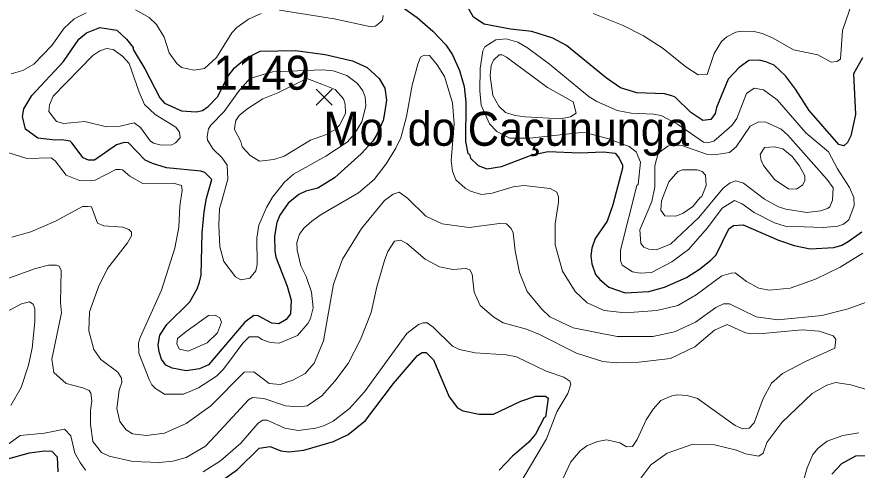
# Model space of a CAD drawing. Extents: x 423 to 448.8, y 7456.3 to 7484.
# Drawn here: x 425.913 to 427.888, y 7475.791 to 7476.858 of the extents above; entities that cross this region are included whole.
import ezdxf
from ezdxf.enums import TextEntityAlignment as Align

# ---------------------------------------------------------------- set-up
doc = ezdxf.new("R2010")
doc.units = 0
doc.header["$LTSCALE"] = 0.032
for name, color, linetype, lineweight in [('1', 7, 'Continuous', 25), ('2', 7, 'Continuous', 13), ('21', 7, 'Continuous', 25)]:
    doc.layers.add(name, color=color, linetype=linetype, lineweight=lineweight)
doc.layers.add('61', color=7, linetype='Continuous')

msp = doc.modelspace()

# ---------------------------------------------------------------- linework, layer by layer
at = {"layer": '1'}
for points in [[(426.7954, 7476.8971), (426.8534, 7476.8569), (426.8905, 7476.8244), (426.9207, 7476.7919), (426.9362, 7476.7687), (426.9532, 7476.7316), (426.964, 7476.6945), (426.9679, 7476.6574), (426.9671, 7476.5645), (426.9725, 7476.5367), (426.9764, 7476.5351), (426.9787, 7476.5259), (426.9965, 7476.5081), (427.0174, 7476.5003), (427.0514, 7476.5057), (427.1241, 7476.5336), (427.1613, 7476.5413), (427.2355, 7476.5382), (427.2912, 7476.5405), (427.3191, 7476.5375), (427.3283, 7476.5258), (427.3361, 7476.5089), (427.3361, 7476.5019), (427.3136, 7476.416), (427.2997, 7476.3774), (427.2719, 7476.3363), (427.2641, 7476.3139), (427.2618, 7476.2954), (427.2641, 7476.2768), (427.2726, 7476.252), (427.2827, 7476.2404), (427.3043, 7476.2219), (427.3423, 7476.2087), (427.3979, 7476.2118), (427.4351, 7476.2219), (427.4861, 7476.2451), (427.5171, 7476.2644)], [(427.8999, 7476.7617), (427.879, 7476.7238), (427.8836, 7476.628), (427.8728, 7476.5785), (427.8651, 7476.5622), (427.8566, 7476.5545), (427.8442, 7476.5576), (427.7746, 7476.638), (427.7429, 7476.6883), (427.7189, 7476.7192), (427.6926, 7476.7447), (427.6733, 7476.7525), (427.6578, 7476.7563), (427.633, 7476.7556), (427.6099, 7476.7393), (427.5843, 7476.7115), (427.5573, 7476.645), (427.5542, 7476.6303), (427.5434, 7476.6163), (427.5247, 7476.614), (427.4969, 7476.6334), (427.4598, 7476.6689), (427.4521, 7476.672), (427.4351, 7476.6767), (427.3701, 7476.679), (427.3314, 7476.6914), (427.2981, 7476.7138), (427.2046, 7476.7904), (427.1721, 7476.8081), (427.1226, 7476.8236), (427.0731, 7476.829), (427.0112, 7476.8406), (426.9857, 7476.8577), (426.9733, 7476.8793)], [(427.5171, 7476.2644), (427.5434, 7476.2853), (427.5565, 7476.2985), (427.5859, 7476.3595), (427.5967, 7476.3673), (427.6199, 7476.3688), (427.7027, 7476.3325), (427.7398, 7476.3201), (427.7769, 7476.3124), (427.8326, 7476.3155), (427.8512, 7476.3209), (427.8667, 7476.3294), (427.8983, 7476.3526)], [(426.3615, 7475.7439), (426.4311, 7475.7934), (426.4822, 7475.8429), (426.5077, 7475.8475), (426.5332, 7475.8367), (426.5518, 7475.8344), (426.5874, 7475.8382), (426.657, 7475.8591), (426.691, 7475.8753), (426.732, 7475.9086), (426.7977, 7475.9952), (426.8542, 7476.061), (426.865, 7476.0687), (426.8743, 7476.0687), (426.8921, 7476.0509), (426.9284, 7475.9643), (426.9486, 7475.938), (426.9609, 7475.931), (426.9988, 7475.9233), (427.0329, 7475.9233), (427.097, 7475.9542), (427.1319, 7475.9659), (427.155, 7475.9659), (427.1612, 7475.9612), (427.155, 7475.9164), (427.152, 7475.9156), (427.1318, 7475.8762), (427.1156, 7475.8576), (427.0777, 7475.8243), (427.046, 7475.7911)], [(425.8169, 7475.7686), (425.8912, 7475.8181), (425.9423, 7475.832), (425.9779, 7475.8367), (425.9949, 7475.8359), (426.0072, 7475.8228), (426.0088, 7475.7879)], [(427.9834, 7475.788), (427.9525, 7475.8119), (427.9332, 7475.822), (427.9162, 7475.8251), (427.8837, 7475.8243), (427.8504, 7475.8065), (427.828, 7475.7818)]]:
    msp.add_lwpolyline(points, dxfattribs=at)
msp.add_lwpolyline([(425.926, 7476.6233), (425.9291, 7476.6419), (425.9477, 7476.6728), (426.0219, 7476.7532), (426.0583, 7476.8059), (426.0761, 7476.8205), (426.1078, 7476.8329), (426.1472, 7476.8267), (426.1704, 7476.8058), (426.1859, 7476.7857), (426.1859, 7476.7811), (426.2137, 7476.7355), (426.2486, 7476.6674), (426.2594, 7476.655), (426.2996, 7476.6372), (426.3337, 7476.6349), (426.3491, 7476.638), (426.3622, 7476.6473), (426.3839, 7476.6697), (426.4088, 7476.7178), (426.4239, 7476.738), (426.4492, 7476.7593), (426.4848, 7476.7771), (426.5672, 7476.7788), (426.6369, 7476.7695), (426.7018, 7476.7548), (426.7359, 7476.7393), (426.7645, 7476.713), (426.7776, 7476.6906), (426.7815, 7476.662), (426.7768, 7476.6311), (426.7737, 7476.614), (426.759, 7476.5816), (426.749, 7476.5653), (426.7219, 7476.5359), (426.6593, 7476.4794), (426.6198, 7476.4547), (426.592, 7476.4477), (426.575, 7476.44), (426.5502, 7476.4199), (426.5309, 7476.3913), (426.5239, 7476.3743), (426.5185, 7476.3418), (426.5193, 7476.3078), (426.5216, 7476.2923), (426.5479, 7476.2242), (426.5572, 7476.1917), (426.5556, 7476.1592), (426.5456, 7476.1461), (426.5286, 7476.136), (426.5116, 7476.1376), (426.4798, 7476.1546), (426.4698, 7476.1553), (426.4481, 7476.1399), (426.363, 7476.0393), (426.3421, 7476.03), (426.3105, 7476.0254), (426.278, 7476.0316), (426.2625, 7476.0386), (426.2524, 7476.0525), (426.247, 7476.0695), (426.2447, 7476.0865), (426.2486, 7476.1089), (426.2648, 7476.1345), (426.3189, 7476.1878), (426.3367, 7476.218), (426.3421, 7476.2335), (426.346, 7476.2505), (426.3483, 7476.3495), (426.353, 7476.399), (426.3584, 7476.4315), (426.3708, 7476.4756), (426.3545, 7476.4918), (426.3452, 7476.4949), (426.2641, 7476.5027), (426.2316, 7476.5127), (426.2138, 7476.5212), (426.1751, 7476.5614), (426.165, 7476.5622), (426.1465, 7476.5568), (426.0954, 7476.5212), (426.0807, 7476.5212), (426.0683, 7476.5266), (426.042, 7476.5614), (426.0382, 7476.5653), (426.0181, 7476.5684), (426.0026, 7476.5676), (425.9616, 7476.573), (425.933, 7476.5939)], close=True, dxfattribs=at)
at = {"layer": '2'}
for points in [[(427.9006, 7476.9458), (427.8836, 7476.9156), (427.8535, 7476.826), (427.8481, 7476.7587), (427.8396, 7476.7533), (427.8264, 7476.7517), (427.7955, 7476.7687), (427.7383, 7476.7803)], [(426.4868, 7476.8661), (426.4574, 7476.853), (426.4296, 7476.8329), (426.4179, 7476.8205), (426.3816, 7476.7625), (426.3538, 7476.7362), (426.329, 7476.7324), (426.2996, 7476.7393), (426.2888, 7476.7486), (426.2702, 7476.7733), (426.2586, 7476.8105), (426.2408, 7476.8399), (426.2238, 7476.8569), (426.1913, 7476.8747)], [(426.7737, 7476.8615), (426.7722, 7476.8499), (426.7683, 7476.8461), (426.7552, 7476.836), (426.7451, 7476.8344), (426.6585, 7476.8538), (426.5301, 7476.8739)], [(426.0753, 7476.8677), (426.0475, 7476.8538), (426.0235, 7476.8314), (425.9948, 7476.7904), (425.9523, 7476.747), (425.9268, 7476.7316), (425.899, 7476.7238)], [(427.7383, 7476.7803), (427.6903, 7476.8081), (427.664, 7476.819), (427.6455, 7476.8236), (427.6176, 7476.8244), (427.6021, 7476.8221), (427.5812, 7476.8112), (427.5688, 7476.8004), (427.5518, 7476.7718), (427.5348, 7476.7223), (427.514, 7476.7215), (427.4846, 7476.7408), (427.432, 7476.7834), (427.3856, 7476.8136), (427.3376, 7476.8375), (427.2672, 7476.8661)], [(426.7807, 7476.5119), (426.8031, 7476.5491), (426.8148, 7476.5738), (426.8286, 7476.6233), (426.8418, 7476.6976), (426.8549, 7476.7471), (426.8611, 7476.7633), (426.8696, 7476.7679), (426.8828, 7476.7672), (426.9006, 7476.7455), (426.9176, 7476.7177), (426.9362, 7476.6558), (426.9408, 7476.6063), (426.9331, 7476.5197), (426.9362, 7476.4949), (426.9447, 7476.4748), (426.9663, 7476.4547), (426.9787, 7476.4477), (427.005, 7476.44), (427.0298, 7476.4431), (427.0793, 7476.4578), (427.104, 7476.4609), (427.1659, 7476.4539), (427.1821, 7476.4454), (427.186, 7476.4346), (427.186, 7476.4222), (427.1782, 7476.3712), (427.1782, 7476.3217), (427.1953, 7476.2598), (427.2246, 7476.2118), (427.2533, 7476.1855), (427.2928, 7476.1669), (427.3423, 7476.1616), (427.4165, 7476.1669), (427.466, 7476.1793), (427.5093, 7476.2041), (427.5696, 7476.249), (427.5913, 7476.2551), (427.6005, 7476.2559), (427.6276, 7476.235), (427.6563, 7476.2196), (427.681, 7476.2149), (427.7305, 7476.2196), (427.7893, 7476.2412), (427.8473, 7476.269), (427.9007, 7476.3023)], [(425.8742, 7476.5444), (425.9361, 7476.5251), (425.9933, 7476.5266), (426.0026, 7476.5196), (426.0289, 7476.4856), (426.0599, 7476.4732), (426.097, 7476.474), (426.1449, 7476.4988), (426.1558, 7476.4988), (426.1612, 7476.498), (426.1782, 7476.4833), (426.2084, 7476.4663), (426.2811, 7476.4671), (426.2996, 7476.4616), (426.3012, 7476.4501), (426.2957, 7476.4129), (426.2934, 7476.3634), (426.2841, 7476.3139), (426.2524, 7476.2149), (426.2021, 7476.1036), (426.1983, 7476.0912), (426.199, 7476.0664), (426.2238, 7476.0046), (426.23, 7475.9922), (426.2385, 7475.9837), (426.2594, 7475.9705), (426.3043, 7475.9705), (426.3399, 7475.9852), (426.3816, 7476.013), (426.3986, 7476.0293), (426.4435, 7476.0904), (426.459, 7476.1051), (426.4798, 7476.1051), (426.4884, 7476.0989), (426.5085, 7476.0919), (426.5293, 7476.0904), (426.5719, 7476.1082), (426.5966, 7476.1368), (426.6028, 7476.1484), (426.609, 7476.1732), (426.6051, 7476.2103), (426.5927, 7476.2474), (426.5804, 7476.2722), (426.5711, 7476.3093), (426.5703, 7476.3271), (426.5773, 7476.3464), (426.5873, 7476.3611), (426.6059, 7476.3773), (426.6276, 7476.3928), (426.7158, 7476.4438), (426.7521, 7476.4756), (426.7807, 7476.5119)], [(427.9246, 7476.1925), (427.8667, 7476.1708), (427.8048, 7476.1553), (427.7011, 7476.1453), (427.6501, 7476.1523), (427.5874, 7476.1832), (427.5735, 7476.1832), (427.5557, 7476.1739), (427.5078, 7476.1399), (427.4583, 7476.1167), (427.4072, 7476.1058), (427.3237, 7476.1058), (427.22, 7476.126), (427.1651, 7476.1523), (427.1458, 7476.1708), (427.1117, 7476.2118), (427.0939, 7476.2567), (427.0839, 7476.3078), (427.0792, 7476.3495), (427.0746, 7476.3603), (427.0638, 7476.3711), (427.0468, 7476.3719), (426.9756, 7476.3627), (426.9122, 7476.3711), (426.8735, 7476.3889), (426.831, 7476.4315), (426.8112, 7476.4454), (426.7969, 7476.4408), (426.7768, 7476.4261), (426.7227, 7476.3603), (426.6778, 7476.2876), (426.6569, 7476.2289), (426.6337, 7476.0958), (426.6113, 7476.0432), (426.5905, 7476.0192), (426.5611, 7476.003), (426.5317, 7475.9929), (426.5054, 7475.9952), (426.4698, 7476.0231), (426.4466, 7476.0223), (426.3684, 7475.9426), (426.3105, 7475.9009), (426.2594, 7475.8784), (426.2176, 7475.873), (426.1844, 7475.8769), (426.1696, 7475.8862), (426.155, 7475.9056), (426.1472, 7475.9365), (426.1534, 7475.9798), (426.1596, 7475.9976), (426.1589, 7476.0076), (426.1503, 7476.0223), (426.1101, 7476.0517), (426.0939, 7476.0757), (426.0815, 7476.119), (426.083, 7476.1639), (426.1047, 7476.2227), (426.1256, 7476.266), (426.1727, 7476.3263), (426.182, 7476.3425), (426.182, 7476.3518), (426.1759, 7476.358), (426.162, 7476.3634), (426.1171, 7476.3665), (426.1024, 7476.3727), (426.0877, 7476.4114), (426.0784, 7476.4122), (426.0668, 7476.4122), (426.0034, 7476.3773), (425.9454, 7476.3526)], [(425.9454, 7476.3526), (425.9005, 7476.3394)], [(427.2146, 7475.8112), (427.2363, 7475.8367), (427.2525, 7475.8491), (427.2773, 7475.8591), (427.2989, 7475.863), (427.3299, 7475.856), (427.3454, 7475.8467), (427.3593, 7475.8468), (427.3708, 7475.8638), (427.3917, 7475.9102), (427.408, 7475.9349), (427.4265, 7475.955), (427.4521, 7475.9666), (427.4645, 7475.9689), (427.4877, 7475.9674), (427.5124, 7475.9597), (427.6006, 7475.8962), (427.6191, 7475.8885), (427.6338, 7475.8901), (427.6454, 7475.9025), (427.6663, 7475.9597), (427.6864, 7475.996), (427.7119, 7476.0192), (427.7677, 7476.0479), (427.8349, 7476.0788), (427.8372, 7476.0997), (427.831, 7476.1074), (427.7986, 7476.1182), (427.7584, 7476.1213), (427.6563, 7476.112), (427.6346, 7476.1128), (427.6253, 7476.1143), (427.582, 7476.1345), (427.5526, 7476.1205), (427.5062, 7476.0819), (427.449, 7476.054), (427.3747, 7476.0455), (427.3221, 7476.044), (427.2897, 7476.0471), (427.2278, 7476.0664), (427.1412, 7476.1105), (427.1102, 7476.1229), (427.0553, 7476.1383), (427.0336, 7476.1515), (427.0019, 7476.1793), (426.9872, 7476.2103), (426.9826, 7476.2528), (426.9772, 7476.2628), (426.9679, 7476.2659), (426.937, 7476.2636), (426.906, 7476.2698), (426.8719, 7476.2876), (426.8294, 7476.3248), (426.814, 7476.3325), (426.8, 7476.3301), (426.7846, 7476.3062), (426.7768, 7476.2845), (426.7583, 7476.2227), (426.7451, 7476.1623), (426.7204, 7476.0989), (426.691, 7476.0424), (426.6601, 7476.0007), (426.6291, 7475.9666), (426.5951, 7475.9426), (426.575, 7475.9403), (426.544, 7475.9427), (426.493, 7475.9604), (426.4667, 7475.9627), (426.4574, 7475.9566), (426.3901, 7475.8846), (426.3561, 7475.8483), (426.3105, 7475.8212), (426.2795, 7475.8127), (426.247, 7475.8096), (426.1852, 7475.8119), (426.1294, 7475.8243), (426.1117, 7475.8328), (426.0908, 7475.8591), (426.0854, 7475.8994), (426.0854, 7475.9318), (426.0892, 7475.9543), (426.0862, 7475.9728), (426.0823, 7475.979), (426.0676, 7475.9852), (426.0289, 7475.9952), (425.9995, 7476.0216), (425.9949, 7476.0525), (426.0173, 7476.1615), (426.015, 7476.1855), (426.0165, 7476.2613), (426.0119, 7476.2714), (426.0057, 7476.2737), (425.9872, 7476.2737), (425.9562, 7476.266), (425.8851, 7476.2404)], [(425.8866, 7476.1631), (425.9237, 7476.1832), (425.9423, 7476.1878), (425.9508, 7476.1824), (425.9547, 7476.1716), (425.9547, 7476.1407), (425.9485, 7476.0788), (425.9399, 7476.0386), (425.9229, 7475.986), (425.8982, 7475.9434)], [(426.3507, 7475.7872), (426.3909, 7475.8135), (426.4388, 7475.8552), (426.4798, 7475.9017), (426.4907, 7475.9094), (426.5007, 7475.9094), (426.5425, 7475.8901), (426.5734, 7475.8846), (426.6152, 7475.8901), (426.6353, 7475.8962), (426.6562, 7475.9071), (426.6941, 7475.9365), (426.7297, 7475.9759), (426.8294, 7476.1128), (426.8565, 7476.1345), (426.8674, 7476.1383), (426.8766, 7476.1383), (426.8913, 7476.1283), (426.9369, 7476.0834), (426.9532, 7476.0757), (426.9896, 7476.0672), (427.0623, 7476.0625), (427.087, 7476.0579), (427.1566, 7476.0246), (427.1984, 7476.0099), (427.2123, 7476.0007), (427.2146, 7475.9937), (427.2076, 7475.9721), (427.1821, 7475.9288), (427.1574, 7475.8653), (427.0947, 7475.7593)], [(427.3554, 7475.7416), (427.4025, 7475.8042), (427.4413, 7475.8313), (427.5016, 7475.8529), (427.5526, 7475.8514), (427.6037, 7475.8382), (427.6253, 7475.8297), (427.6562, 7475.8243), (427.6663, 7475.8313), (427.6756, 7475.8568), (427.7104, 7475.904), (427.7816, 7475.972), (427.8164, 7475.9914), (427.8365, 7475.9976), (427.8729, 7475.9922), (427.9177, 7475.979)], [(425.8518, 7475.8235), (425.9206, 7475.873), (425.9779, 7475.8784), (426.0243, 7475.8877), (426.0397, 7475.8723), (426.049, 7475.8313), (426.0614, 7475.8096), (426.0737, 7475.7911)], [(427.8914, 7475.8792), (427.8543, 7475.8731), (427.8172, 7475.8599), (427.7963, 7475.8436), (427.7831, 7475.8282), (427.7699, 7475.7973), (427.756, 7475.7478)], [(427.1829, 7475.7431), (427.2146, 7475.8112)]]:
    msp.add_lwpolyline(points, dxfattribs=at)
for points in [[(427.2757, 7476.6589), (427.2579, 7476.6697), (427.1644, 7476.7471), (427.1125, 7476.7849), (427.0901, 7476.7989), (427.063, 7476.8066), (427.0383, 7476.8043), (427.0128, 7476.7873), (427.0081, 7476.778), (427.0019, 7476.7362), (427.0011, 7476.6837), (427.0042, 7476.6504), (427.0236, 7476.6063), (427.0406, 7476.5885), (427.0715, 7476.573), (427.118, 7476.573), (427.2386, 7476.5862), (427.2509, 7476.5854), (427.3005, 7476.5715), (427.3515, 7476.5529), (427.3685, 7476.5405), (427.3786, 7476.5165), (427.3732, 7476.4639), (427.3701, 7476.4616), (427.3314, 7476.3093), (427.3314, 7476.2845), (427.3353, 7476.2737), (427.3593, 7476.2582), (427.3778, 7476.2551), (427.4041, 7476.2567), (427.4521, 7476.2814), (427.4908, 7476.3108), (427.5356, 7476.3619), (427.5704, 7476.4083), (427.599, 7476.4261), (427.6176, 7476.4183), (427.6454, 7476.3975), (427.6934, 7476.3735), (427.7182, 7476.3657), (427.8079, 7476.3626), (427.8419, 7476.3657), (427.8558, 7476.3704), (427.8682, 7476.3804), (427.8805, 7476.4145), (427.8798, 7476.433), (427.8697, 7476.4563), (427.8411, 7476.5003), (427.8202, 7476.5405), (427.7669, 7476.5854), (427.6995, 7476.6627), (427.6671, 7476.6867), (427.6454, 7476.6906), (427.6276, 7476.6775), (427.6044, 7476.6187), (427.5929, 7476.6024), (427.5689, 7476.5815), (427.5511, 7476.5653), (427.5356, 7476.5614), (427.5263, 7476.563), (427.4652, 7476.6055), (427.4273, 7476.6256), (427.4088, 7476.6295), (427.3562, 7476.6318), (427.3237, 7476.638)], [(426.0722, 7476.6117), (426.1233, 7476.5993), (426.1558, 7476.6009), (426.1883, 7476.6086), (426.2029, 7476.5978), (426.2261, 7476.566), (426.2339, 7476.5607), (426.2517, 7476.556), (426.2772, 7476.5568), (426.2857, 7476.5614), (426.2965, 7476.5738), (426.2949, 7476.5869), (426.2865, 7476.5986), (426.2377, 7476.628), (426.213, 7476.6519), (426.1998, 7476.6806), (426.1766, 7476.7486), (426.1612, 7476.7656), (426.1387, 7476.7811), (426.1233, 7476.7834), (426.1078, 7476.778), (426.0908, 7476.7672), (425.998, 7476.6713), (425.9894, 7476.6512), (425.9879, 7476.6357), (426.0057, 7476.6117), (426.0227, 7476.607)], [(427.2216, 7476.6527), (427.22, 7476.6581), (427.1597, 7476.6921), (427.0638, 7476.7633), (427.053, 7476.7687), (427.046, 7476.7687), (427.0329, 7476.7563), (427.0274, 7476.744), (427.0251, 7476.7192), (427.0313, 7476.6728), (427.0452, 7476.6481), (427.0607, 7476.6334), (427.0839, 7476.6256), (427.1071, 7476.6225), (427.1907, 7476.6179), (427.2139, 7476.6225), (427.227, 7476.6311)], [(426.4334, 7476.6821), (426.4601, 7476.7133), (426.5135, 7476.7291), (426.6307, 7476.7332), (426.6557, 7476.7308), (426.6879, 7476.72), (426.7134, 7476.7014), (426.7258, 7476.6844), (426.7312, 7476.6697), (426.7327, 7476.6481), (426.7234, 7476.6109), (426.7064, 7476.5831), (426.6887, 7476.563), (426.6391, 7476.5305), (426.5626, 7476.4879), (426.5417, 7476.4694), (426.5131, 7476.4338), (426.4991, 7476.4098), (426.4814, 7476.3681), (426.4767, 7476.3371), (426.4775, 7476.2753), (426.4744, 7476.2605), (426.4605, 7476.2435), (426.4388, 7476.2396), (426.4264, 7476.2466), (426.3994, 7476.2822), (426.3893, 7476.317), (426.387, 7476.3681), (426.3885, 7476.4068), (426.394, 7476.4253), (426.4087, 7476.4764), (426.4071, 7476.5089), (426.3947, 7476.5274), (426.3738, 7476.5467), (426.3607, 7476.5676), (426.3599, 7476.5769), (426.363, 7476.5947), (426.3684, 7476.6032), (426.4001, 7476.6357)], [(426.6291, 7476.6999), (426.6606, 7476.6869), (426.6801, 7476.6651), (426.684, 7476.6527), (426.6848, 7476.631), (426.6708, 7476.6032), (426.6624, 7476.5939), (426.64, 7476.5815), (426.6028, 7476.5676), (426.541, 7476.5305), (426.5162, 7476.5227), (426.4829, 7476.5189), (426.4613, 7476.532), (426.4419, 7476.5522), (426.4388, 7476.5645), (426.4241, 7476.5931), (426.4249, 7476.6017), (426.4272, 7476.614), (426.435, 7476.6256), (426.4535, 7476.6411), (426.4905, 7476.6649), (426.5258, 7476.679), (426.5943, 7476.713)], [(427.6021, 7476.4725), (427.6207, 7476.467), (427.6702, 7476.4292), (427.7027, 7476.4114), (427.7197, 7476.4059), (427.7692, 7476.3975), (427.8017, 7476.4013), (427.8179, 7476.4075), (427.8233, 7476.4113), (427.8295, 7476.4269), (427.8311, 7476.4555), (427.8164, 7476.4764), (427.7243, 7476.58), (427.7088, 7476.5939), (427.6733, 7476.6101), (427.6563, 7476.6109), (427.6361, 7476.6009), (427.6036, 7476.5522), (427.5874, 7476.539), (427.5573, 7476.5343), (427.5333, 7476.5351), (427.4753, 7476.5553), (427.452, 7476.5568), (427.4428, 7476.5537), (427.4196, 7476.5374), (427.4119, 7476.5073), (427.4119, 7476.4578), (427.4049, 7476.4238), (427.377, 7476.3573), (427.3793, 7476.3248), (427.3863, 7476.3162), (427.3979, 7476.3116), (427.415, 7476.3101), (427.449, 7476.3232), (427.5155, 7476.3859), (427.5727, 7476.4547), (427.589, 7476.4678)], [(427.6675, 7476.508), (427.6617, 7476.5197), (427.6594, 7476.5344), (427.6702, 7476.5506), (427.6934, 7476.5522), (427.7127, 7476.5475), (427.7351, 7476.5297), (427.7514, 7476.5081), (427.7646, 7476.4841), (427.7646, 7476.4733), (427.7599, 7476.4632), (427.7452, 7476.4524), (427.7259, 7476.4532), (427.6942, 7476.4748)], [(427.5186, 7476.433), (427.5224, 7476.4353), (427.5325, 7476.4609), (427.5309, 7476.4856), (427.5232, 7476.4941), (427.5116, 7476.498), (427.4768, 7476.498), (427.466, 7476.4941), (427.4451, 7476.4701), (427.4281, 7476.4253), (427.4265, 7476.4029), (427.4358, 7476.3897), (427.4614, 7476.3889), (427.4784, 7476.3959), (427.5015, 7476.4121)], [(426.3104, 7476.1174), (426.3631, 7476.1554), (426.3785, 7476.1561), (426.3893, 7476.1499), (426.3932, 7476.1399), (426.3839, 7476.1144), (426.36, 7476.0911), (426.3151, 7476.0718), (426.2949, 7476.0765), (426.2888, 7476.0881), (426.2903, 7476.1012)]]:
    msp.add_lwpolyline(points, close=True, dxfattribs=at)
at = {"layer": '21'}
for p, q in [((426.6158, 7476.6878), (426.6533, 7476.6503)), ((426.6533, 7476.6878), (426.6158, 7476.6503))]:
    msp.add_line(p, q, dxfattribs=at)

# ---------------------------------------------------------------- texts
at = {"layer": '61', "width": 0.95}
for s, p in [('1149', (426.4882, 7476.6866)), ('Mo. do Caçununga', (427.0629, 7476.5547))]:
    msp.add_text(s, height=0.08, dxfattribs=at).set_placement(p, align=Align.CENTER)

doc.saveas('drawing.dxf')
